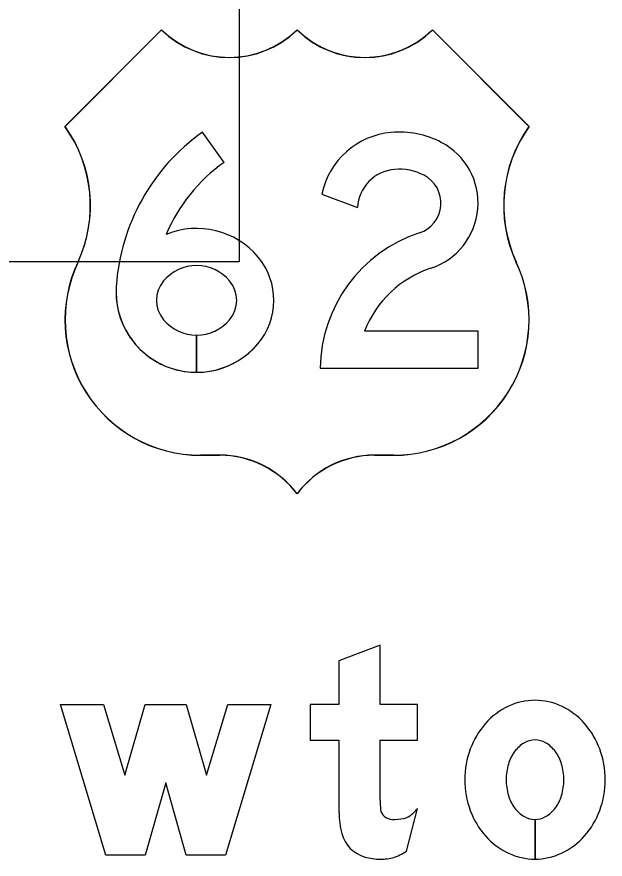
# Model space of a CAD drawing. Extents: x 2149961 to 2150220, y 145114 to 145240.
# Drawn here: x 2150203.79 to 2150207.59, y 145138.46 to 145143.91 of the extents above; entities that cross this region are included whole.
import ezdxf

# ---------------------------------------------------------------- set-up
doc = ezdxf.new("R2010")
doc.units = 0
for name, color, linetype in [('GSBWFILL', 7, 'Continuous'), ('GSCOLORFILL', 7, 'Continuous'), ('GSOUTLINE', 7, 'Continuous'), ('TEXT', 7, 'Continuous')]:
    doc.layers.add(name, color=color, linetype=linetype)

msp = doc.modelspace()

# ---------------------------------------------------------------- linework, layer by layer
at = {"layer": 'GSBWFILL'}
for p, q in [((2150205.1257, 145142.9682), (2150204.9865, 145143.1637)), ((2150205.758, 145142.7624), (2150205.9881, 145142.6761)), ((2150206.7677, 145141.8774), (2150206.0341, 145141.8774)), ((2150204.9483, 145141.6112), (2150204.9483, 145141.8512)), ((2150204.9484, 145141.8512), (2150204.9484, 145141.6112)), ((2150204.9484, 145141.8512), (2150204.9484, 145141.8512)), ((2150206.3051, 145138.5164), (2150206.3753, 145138.7924)), ((2150207.1353, 145138.7216), (2150207.1353, 145138.4649)), ((2150207.1354, 145138.4649), (2150207.1354, 145138.7216))]:
    msp.add_line(p, q, dxfattribs=at)
for points in [[(2150204.7226, 145143.8249), (2150204.0976, 145143.1999)], [(2150207.0976, 145143.1999), (2150206.4726, 145143.8249)], [(2150205.7477, 145141.6374), (2150206.7677, 145141.6374), (2150206.7677, 145141.8774)], [(2150204.9726, 145141.0749), (2150205.0976, 145141.0749)], [(2150206.0976, 145141.0749), (2150206.2226, 145141.0749)], [(2150206.1353, 145138.8449), (2150206.1353, 145139.2349), (2150206.3753, 145139.2349), (2150206.3753, 145139.4649), (2150206.1353, 145139.4649), (2150206.1353, 145139.8483), (2150205.8686, 145139.7471), (2150205.8686, 145139.4649), (2150205.682, 145139.4649), (2150205.682, 145139.2349), (2150205.8686, 145139.2349), (2150205.8686, 145138.7644)]]:
    msp.add_lwpolyline(points, dxfattribs=at)
msp.add_lwpolyline([(2150205.4286, 145139.4649), (2150205.1353, 145138.4916), (2150204.882, 145138.4916), (2150204.7487, 145138.9583), (2150204.6153, 145138.4916), (2150204.362, 145138.4916), (2150204.0687, 145139.4649), (2150204.3472, 145139.4649), (2150204.4852, 145139.0069), (2150204.6161, 145139.4649), (2150204.8812, 145139.4649), (2150205.0121, 145139.0069), (2150205.1501, 145139.4649)], close=True, dxfattribs=at)
for centre, radius, start, end in [((2150205.1601, 145144.2713), 0.625, 225.573, 314.427), ((2150206.0351, 145144.2713), 0.625, 225.573, 270), ((2150206.0351, 145144.2713), 0.625, 270.0045, 314.427), ((2150203.3868, 145142.6897), 0.875, 335.3578, 35.6653), ((2150207.8085, 145142.6897), 0.875, 144.3347, 204.6422), ((2150204.9726, 145141.9499), 0.875, 154.6231, 270), ((2150206.2226, 145141.9499), 0.875, 270, 25.3769), ((2150205.0976, 145140.4499), 0.625, 36.8699, 90), ((2150206.0976, 145140.4499), 0.625, 90, 143.1301), ((2150207.1353, 145139.0898), 0.4018, 90, 115.1283), ((2150207.1353, 145139.0898), 0.4018, 64.8717, 90), ((2150207.1606, 145139.0358), 0.4615, 115.1283, 138.5517), ((2150207.11, 145139.0358), 0.4615, 41.4483, 64.8717), ((2150207.2001, 145139.0009), 0.5141, 138.5517, 159.9075), ((2150207.0705, 145139.0009), 0.5141, 20.0925, 41.4483), ((2150207.1679, 145139.0401), 0.2035, 119.6634, 143.9726), ((2150207.1353, 145139.0973), 0.1377, 90, 119.6634), ((2150207.1353, 145139.0973), 0.1377, 60.3366, 90), ((2150207.1027, 145139.0401), 0.2035, 36.0274, 60.3366), ((2150207.262, 145138.9783), 0.5801, 159.9075, 180), ((2150207.2193, 145139.0027), 0.267, 143.9726, 163.2353), ((2150207.0513, 145139.0027), 0.267, 16.7647, 36.0274), ((2150207.0086, 145138.9783), 0.5801, 0, 20.0925), ((2150207.3004, 145138.9783), 0.3517, 163.2353, 180), ((2150206.9703, 145138.9783), 0.3517, 0, 16.7647), ((2150207.262, 145138.9783), 0.5801, 180, 200.0925), ((2150207.3004, 145138.9783), 0.3517, 180, 196.7647), ((2150206.9703, 145138.9783), 0.3517, 343.2353, 0), ((2150207.0086, 145138.9783), 0.5801, 339.9075, 0), ((2150207.2193, 145138.9539), 0.267, 196.7647, 216.0274), ((2150207.0513, 145138.9539), 0.267, 323.9726, 343.2353), ((2150207.2001, 145138.9556), 0.5141, 200.0925, 221.4483), ((2150207.1679, 145138.9165), 0.2035, 216.0274, 240.3366), ((2150207.1027, 145138.9165), 0.2035, 299.6634, 323.9726), ((2150207.0705, 145138.9556), 0.5141, 318.5517, 339.9075), ((2150207.1353, 145138.8593), 0.1377, 240.3366, 270), ((2150207.1353, 145138.8593), 0.1377, 270.0277, 299.6634), ((2150207.1606, 145138.9208), 0.4615, 221.4483, 244.8717), ((2150207.11, 145138.9208), 0.4615, 295.1283, 318.5517), ((2150207.1353, 145138.8668), 0.4018, 244.8717, 270), ((2150207.1353, 145138.8668), 0.4018, 270.0095, 295.1283)]:
    msp.add_arc(centre, radius, start, end, dxfattribs=at)
for centre, major_axis, ratio, start_param, end_param in [((2150206.2577, 145142.5749), (0, 0.5887), 0.999999, 5.803457, 6.370252), ((2150205.7608, 145142.0762), (0, 1.335), 0.999999, 0.618745, 1.503087), ((2150206.2502, 145142.6608), (0, 0.5025), 0.999999, 0.087066, 1.367251), ((2150206.3252, 145142.7047), (0, 0.4425), 0.999999, 3.458123, 5.803457), ((2150205.7608, 145142.0762), (0, 1.095), 0.999999, 0.618745, 1.170681), ((2150206.2502, 145142.6608), (0, 0.2625), 0.999999, 0.087066, 1.512721), ((2150206.2577, 145142.5749), (0, 0.3487), 0.999999, 5.803457, 6.370252), ((2150206.3252, 145142.7047), (0, 0.2025), 0.999999, 3.458109, 5.803457), ((2150204.9484, 145142.0223), (0, 0.5189), 0.999999, 5.410135, 6.670669), ((2150206.6777, 145141.6283), (0, 0.9301), 0.999999, 0.316557, 1.561011), ((2150205.0127, 145142.0762), (0, 0.435), 0.999999, 4.007952, 5.410135), ((2150204.9484, 145142.0223), (0, 0.2789), 0.999999, 5.410135, 7.156235), ((2150206.6777, 145141.6283), (0, 0.6901), 0.999999, 0.316562, 1.201505), ((2150204.884, 145142.0762), (0, 0.195), 0.999999, 0.87305, 2.268543), ((2150205.0127, 145142.0762), (0, 0.195), 0.999999, 4.014643, 5.410135), ((2150204.9478, 145142.1313), (0, 0.5201), 0.999999, 1.503087, 3.14268), ((2150204.9484, 145142.1301), (0, 0.2789), 0.999999, 2.268543, 3.141593), ((2150204.9484, 145142.1301), (0, 0.2789), 0.999999, 3.141862, 4.014643), ((2150204.9478, 145142.1313), (0, 0.5201), 0.999999, 3.142824, 4.007952), ((2150207.8046, 145138.8449), (0, 1.6693), 0.99999, 1.570796, 1.606005), ((2150206.3861, 145138.7644), (0, 0.5174), 0.99999, 1.570796, 1.830698), ((2150206.2119, 145138.7992), (0, 0.0767), 0.99999, 1.74085, 2.407828), ((2150206.1998, 145138.9233), (0, 0.2189), 0.99999, 3.756278, 4.071638), ((2150206.2143, 145138.8018), (0, 0.0803), 0.99999, 2.407828, 3.141593), ((2150206.2143, 145139.1427), (0, 0.4211), 0.99999, 3.141593, 3.310762), ((2150206.2684, 145138.8261), (0, 0.1), 0.99999, 3.310762, 3.756278), ((2150206.0954, 145138.6871), (0, 0.2167), 0.99999, 1.830698, 2.869526), ((2150206.1267, 145138.7787), (0, 0.3172), 0.99999, 3.427755, 3.738844), ((2150206.1353, 145138.8301), (0, 0.3651), 0.99999, 2.869526, 3.141593), ((2150206.1353, 145138.9908), (0, 0.5258), 0.99999, 3.141593, 3.205734), ((2150206.1551, 145138.6823), (0, 0.2167), 0.99999, 3.205734, 3.427755)]:
    msp.add_ellipse(centre, major_axis=major_axis, ratio=ratio, start_param=start_param, end_param=end_param, dxfattribs=at)
at = {"layer": 'GSCOLORFILL'}
for p, q in [((2150205.1257, 145142.9682), (2150204.9865, 145143.1637)), ((2150205.758, 145142.7624), (2150205.9881, 145142.6761)), ((2150206.7677, 145141.8774), (2150206.0341, 145141.8774)), ((2150204.9483, 145141.6112), (2150204.9483, 145141.8512)), ((2150204.9484, 145141.8512), (2150204.9484, 145141.6112)), ((2150204.9484, 145141.8512), (2150204.9484, 145141.8512)), ((2150206.3051, 145138.5164), (2150206.3753, 145138.7924)), ((2150207.1353, 145138.7216), (2150207.1353, 145138.4649)), ((2150207.1354, 145138.4649), (2150207.1354, 145138.7216))]:
    msp.add_line(p, q, dxfattribs=at)
for points in [[(2150204.7226, 145143.8249), (2150204.0976, 145143.1999)], [(2150204.0976, 145143.1999), (2150204.7226, 145143.8249)], [(2150204.7226, 145143.8235), (2150204.0989, 145143.1998)], [(2150207.0976, 145143.1999), (2150206.4726, 145143.8249)], [(2150206.4726, 145143.8249), (2150207.0976, 145143.1999)], [(2150207.0963, 145143.1998), (2150206.4726, 145143.8235)], [(2150205.7477, 145141.6374), (2150206.7677, 145141.6374), (2150206.7677, 145141.8774)], [(2150204.9726, 145141.0759), (2150205.0976, 145141.0759)], [(2150204.9726, 145141.0749), (2150205.0976, 145141.0749)], [(2150205.0976, 145141.0749), (2150204.9726, 145141.0749)], [(2150206.0976, 145141.0759), (2150206.2226, 145141.0759)], [(2150206.0976, 145141.0749), (2150206.2226, 145141.0749)], [(2150206.2226, 145141.0749), (2150206.0976, 145141.0749)], [(2150205.5976, 145140.8266), (2150205.5976, 145140.8249)], [(2150205.5977, 145140.825), (2150205.5977, 145140.8266)], [(2150206.1353, 145138.8449), (2150206.1353, 145139.2349), (2150206.3753, 145139.2349), (2150206.3753, 145139.4649), (2150206.1353, 145139.4649), (2150206.1353, 145139.8483), (2150205.8686, 145139.7471), (2150205.8686, 145139.4649), (2150205.682, 145139.4649), (2150205.682, 145139.2349), (2150205.8686, 145139.2349), (2150205.8686, 145138.7644)]]:
    msp.add_lwpolyline(points, dxfattribs=at)
msp.add_lwpolyline([(2150205.4286, 145139.4649), (2150205.1353, 145138.4916), (2150204.882, 145138.4916), (2150204.7487, 145138.9583), (2150204.6153, 145138.4916), (2150204.362, 145138.4916), (2150204.0687, 145139.4649), (2150204.3472, 145139.4649), (2150204.4852, 145139.0069), (2150204.6161, 145139.4649), (2150204.8812, 145139.4649), (2150205.0121, 145139.0069), (2150205.1501, 145139.4649)], close=True, dxfattribs=at)
for centre, radius, start, end in [((2150205.1601, 145144.2713), 0.625, 225.573, 314.427), ((2150205.1601, 145144.2713), 0.625, 225.573, 314.427), ((2150205.1601, 145144.2713), 0.626, 225.6625, 314.3385), ((2150206.0351, 145144.2713), 0.625, 225.573, 314.427), ((2150206.0351, 145144.2713), 0.625, 225.573, 314.427), ((2150206.0351, 145144.2713), 0.626, 225.6615, 314.3375), ((2150203.3868, 145142.6897), 0.875, 335.3578, 35.6653), ((2150203.3868, 145142.6897), 0.875, 335.3578, 35.6653), ((2150203.3868, 145142.6897), 0.876, 335.3574, 35.6104), ((2150207.8085, 145142.6897), 0.876, 144.3896, 204.6426), ((2150207.8085, 145142.6897), 0.875, 144.3347, 204.6422), ((2150207.8085, 145142.6897), 0.875, 144.3347, 204.6422), ((2150204.9726, 145141.9499), 0.875, 154.6231, 270), ((2150204.9726, 145141.9499), 0.875, 154.6231, 270), ((2150204.9726, 145141.9499), 0.874, 154.6227, 270), ((2150206.2226, 145141.9499), 0.875, 270, 25.3769), ((2150206.2226, 145141.9499), 0.875, 270, 25.3769), ((2150206.2226, 145141.9499), 0.874, 270, 25.3773), ((2150205.0976, 145140.4499), 0.626, 36.9902, 90), ((2150205.0976, 145140.4499), 0.625, 36.8699, 90), ((2150205.0976, 145140.4499), 0.625, 36.8699, 90), ((2150206.0976, 145140.4499), 0.625, 90, 143.1301), ((2150206.0976, 145140.4499), 0.626, 90, 143.0022), ((2150206.0976, 145140.4499), 0.625, 90, 143.1225), ((2150207.1353, 145139.0898), 0.4018, 90, 115.1283), ((2150207.1353, 145139.0898), 0.4018, 64.8717, 90), ((2150207.1606, 145139.0358), 0.4615, 115.1283, 138.5517), ((2150207.11, 145139.0358), 0.4615, 41.4483, 64.8717), ((2150207.2001, 145139.0009), 0.5141, 138.5517, 159.9075), ((2150207.0705, 145139.0009), 0.5141, 20.0925, 41.4483), ((2150207.1679, 145139.0401), 0.2035, 119.6634, 143.9726), ((2150207.1353, 145139.0973), 0.1377, 90, 119.6634), ((2150207.1353, 145139.0973), 0.1377, 60.3366, 90), ((2150207.1027, 145139.0401), 0.2035, 36.0274, 60.3366), ((2150207.262, 145138.9783), 0.5801, 159.9075, 180), ((2150207.2193, 145139.0027), 0.267, 143.9726, 163.2353), ((2150207.0513, 145139.0027), 0.267, 16.7647, 36.0274), ((2150207.0086, 145138.9783), 0.5801, 0, 20.0925), ((2150207.3004, 145138.9783), 0.3517, 163.2353, 180), ((2150206.9703, 145138.9783), 0.3517, 0, 16.7647), ((2150207.262, 145138.9783), 0.5801, 180, 200.0925), ((2150207.3004, 145138.9783), 0.3517, 180, 196.7647), ((2150206.9703, 145138.9783), 0.3517, 343.2353, 0), ((2150207.0086, 145138.9783), 0.5801, 339.9075, 0), ((2150207.2193, 145138.9539), 0.267, 196.7647, 216.0274), ((2150207.0513, 145138.9539), 0.267, 323.9726, 343.2353), ((2150207.2001, 145138.9556), 0.5141, 200.0925, 221.4483), ((2150207.1679, 145138.9165), 0.2035, 216.0274, 240.3366), ((2150207.1027, 145138.9165), 0.2035, 299.6634, 323.9726), ((2150207.0705, 145138.9556), 0.5141, 318.5517, 339.9075), ((2150207.1353, 145138.8593), 0.1377, 240.3366, 270), ((2150207.1353, 145138.8593), 0.1377, 270.0277, 299.6634), ((2150207.1606, 145138.9208), 0.4615, 221.4483, 244.8717), ((2150207.11, 145138.9208), 0.4615, 295.1283, 318.5517), ((2150207.1353, 145138.8668), 0.4018, 244.8717, 270), ((2150207.1353, 145138.8668), 0.4018, 270.0095, 295.1283)]:
    msp.add_arc(centre, radius, start, end, dxfattribs=at)
for centre, major_axis, ratio, start_param, end_param in [((2150206.2577, 145142.5749), (0, 0.5887), 0.999999, 5.803457, 6.370252), ((2150205.7608, 145142.0762), (0, 1.335), 0.999999, 0.618745, 1.503087), ((2150206.2502, 145142.6608), (0, 0.5025), 0.999999, 0.087066, 1.367251), ((2150206.3252, 145142.7047), (0, 0.4425), 0.999999, 3.458123, 5.803457), ((2150205.7608, 145142.0762), (0, 1.095), 0.999999, 0.618745, 1.170681), ((2150206.2502, 145142.6608), (0, 0.2625), 0.999999, 0.087066, 1.512721), ((2150206.2577, 145142.5749), (0, 0.3487), 0.999999, 5.803457, 6.370252), ((2150206.3252, 145142.7047), (0, 0.2025), 0.999999, 3.458109, 5.803457), ((2150204.9484, 145142.0223), (0, 0.5189), 0.999999, 5.410135, 6.670669), ((2150206.6777, 145141.6283), (0, 0.9301), 0.999999, 0.316557, 1.561011), ((2150205.0127, 145142.0762), (0, 0.435), 0.999999, 4.007952, 5.410135), ((2150204.9484, 145142.0223), (0, 0.2789), 0.999999, 5.410135, 7.156235), ((2150206.6777, 145141.6283), (0, 0.6901), 0.999999, 0.316562, 1.201505), ((2150204.884, 145142.0762), (0, 0.195), 0.999999, 0.87305, 2.268543), ((2150205.0127, 145142.0762), (0, 0.195), 0.999999, 4.014643, 5.410135), ((2150204.9478, 145142.1313), (0, 0.5201), 0.999999, 1.503087, 3.14268), ((2150204.9484, 145142.1301), (0, 0.2789), 0.999999, 2.268543, 3.141593), ((2150204.9484, 145142.1301), (0, 0.2789), 0.999999, 3.141862, 4.014643), ((2150204.9478, 145142.1313), (0, 0.5201), 0.999999, 3.142824, 4.007952), ((2150207.8046, 145138.8449), (0, 1.6693), 0.99999, 1.570796, 1.606005), ((2150206.3861, 145138.7644), (0, 0.5174), 0.99999, 1.570796, 1.830698), ((2150206.2119, 145138.7992), (0, 0.0767), 0.99999, 1.74085, 2.407828), ((2150206.1998, 145138.9233), (0, 0.2189), 0.99999, 3.756278, 4.071638), ((2150206.2143, 145138.8018), (0, 0.0803), 0.99999, 2.407828, 3.141593), ((2150206.2143, 145139.1427), (0, 0.4211), 0.99999, 3.141593, 3.310762), ((2150206.2684, 145138.8261), (0, 0.1), 0.99999, 3.310762, 3.756278), ((2150206.0954, 145138.6871), (0, 0.2167), 0.99999, 1.830698, 2.869526), ((2150206.1267, 145138.7787), (0, 0.3172), 0.99999, 3.427755, 3.738844), ((2150206.1353, 145138.8301), (0, 0.3651), 0.99999, 2.869526, 3.141593), ((2150206.1353, 145138.9908), (0, 0.5258), 0.99999, 3.141593, 3.205734), ((2150206.1551, 145138.6823), (0, 0.2167), 0.99999, 3.205734, 3.427755)]:
    msp.add_ellipse(centre, major_axis=major_axis, ratio=ratio, start_param=start_param, end_param=end_param, dxfattribs=at)
at = {"layer": 'GSOUTLINE'}
for p, q in [((2150205.1257, 145142.9682), (2150204.9865, 145143.1637)), ((2150205.758, 145142.7624), (2150205.9881, 145142.6761)), ((2150206.7677, 145141.8774), (2150206.0341, 145141.8774)), ((2150206.3051, 145138.5164), (2150206.3753, 145138.7924))]:
    msp.add_line(p, q, dxfattribs=at)
for points in [[(2150204.7226, 145143.8249), (2150204.0976, 145143.1999)], [(2150207.0976, 145143.1999), (2150206.4726, 145143.8249)], [(2150205.7477, 145141.6374), (2150206.7677, 145141.6374), (2150206.7677, 145141.8774)], [(2150204.9726, 145141.0749), (2150205.0976, 145141.0749)], [(2150206.0976, 145141.0749), (2150206.2226, 145141.0749)], [(2150206.1353, 145138.8449), (2150206.1353, 145139.2349), (2150206.3753, 145139.2349), (2150206.3753, 145139.4649), (2150206.1353, 145139.4649), (2150206.1353, 145139.8483), (2150205.8686, 145139.7471), (2150205.8686, 145139.4649), (2150205.682, 145139.4649), (2150205.682, 145139.2349), (2150205.8686, 145139.2349), (2150205.8686, 145138.7644)]]:
    msp.add_lwpolyline(points, dxfattribs=at)
msp.add_lwpolyline([(2150205.4286, 145139.4649), (2150205.1353, 145138.4916), (2150204.882, 145138.4916), (2150204.7487, 145138.9583), (2150204.6153, 145138.4916), (2150204.362, 145138.4916), (2150204.0687, 145139.4649), (2150204.3472, 145139.4649), (2150204.4852, 145139.0069), (2150204.6161, 145139.4649), (2150204.8812, 145139.4649), (2150205.0121, 145139.0069), (2150205.1501, 145139.4649)], close=True, dxfattribs=at)
for centre, radius, start, end in [((2150205.1601, 145144.2713), 0.625, 225.573, 314.427), ((2150206.0351, 145144.2713), 0.625, 225.573, 314.427), ((2150203.3868, 145142.6897), 0.875, 335.3578, 35.6653), ((2150207.8085, 145142.6897), 0.875, 144.3347, 204.6422), ((2150204.9726, 145141.9499), 0.875, 154.6231, 270), ((2150206.2226, 145141.9499), 0.875, 270, 25.3769), ((2150205.0976, 145140.4499), 0.625, 36.8699, 90), ((2150206.0976, 145140.4499), 0.625, 90, 143.1301), ((2150207.1353, 145139.0898), 0.4018, 90, 115.1283), ((2150207.1353, 145139.0898), 0.4018, 64.8717, 90), ((2150207.1606, 145139.0358), 0.4615, 115.1283, 138.5517), ((2150207.11, 145139.0358), 0.4615, 41.4483, 64.8717), ((2150207.2001, 145139.0009), 0.5141, 138.5517, 159.9075), ((2150207.0705, 145139.0009), 0.5141, 20.0925, 41.4483), ((2150207.1679, 145139.0401), 0.2035, 119.6634, 143.9726), ((2150207.1353, 145139.0973), 0.1377, 90, 119.6634), ((2150207.1353, 145139.0973), 0.1377, 60.3366, 90), ((2150207.1027, 145139.0401), 0.2035, 36.0274, 60.3366), ((2150207.262, 145138.9783), 0.5801, 159.9075, 180), ((2150207.2193, 145139.0027), 0.267, 143.9726, 163.2353), ((2150207.0513, 145139.0027), 0.267, 16.7647, 36.0274), ((2150207.0086, 145138.9783), 0.5801, 0, 20.0925), ((2150207.3004, 145138.9783), 0.3517, 163.2353, 180), ((2150206.9703, 145138.9783), 0.3517, 0, 16.7647), ((2150207.262, 145138.9783), 0.5801, 180, 200.0925), ((2150207.3004, 145138.9783), 0.3517, 180, 196.7647), ((2150206.9703, 145138.9783), 0.3517, 343.2353, 0), ((2150207.0086, 145138.9783), 0.5801, 339.9075, 0), ((2150207.2193, 145138.9539), 0.267, 196.7647, 216.0274), ((2150207.0513, 145138.9539), 0.267, 323.9726, 343.2353), ((2150207.2001, 145138.9556), 0.5141, 200.0925, 221.4483), ((2150207.1679, 145138.9165), 0.2035, 216.0274, 240.3366), ((2150207.1027, 145138.9165), 0.2035, 299.6634, 323.9726), ((2150207.0705, 145138.9556), 0.5141, 318.5517, 339.9075), ((2150207.1353, 145138.8593), 0.1377, 240.3366, 270), ((2150207.1353, 145138.8593), 0.1377, 270, 299.6634), ((2150207.1606, 145138.9208), 0.4615, 221.4483, 244.8717), ((2150207.11, 145138.9208), 0.4615, 295.1283, 318.5517), ((2150207.1353, 145138.8668), 0.4018, 244.8717, 270), ((2150207.1353, 145138.8668), 0.4018, 270, 295.1283)]:
    msp.add_arc(centre, radius, start, end, dxfattribs=at)
for centre, major_axis, ratio, start_param, end_param in [((2150206.2577, 145142.5749), (0, 0.5887), 0.999999, 5.803457, 6.370252), ((2150205.7608, 145142.0762), (0, 1.335), 0.999999, 0.618745, 1.503087), ((2150206.2502, 145142.6608), (0, 0.5025), 0.999999, 0.087066, 1.367251), ((2150206.3252, 145142.7047), (0, 0.4425), 0.999999, 3.458123, 5.803457), ((2150205.7608, 145142.0762), (0, 1.095), 0.999999, 0.618745, 1.170681), ((2150206.2502, 145142.6608), (0, 0.2625), 0.999999, 0.087066, 1.512721), ((2150206.2577, 145142.5749), (0, 0.3487), 0.999999, 5.803457, 6.370252), ((2150206.3252, 145142.7047), (0, 0.2025), 0.999999, 3.458109, 5.803457), ((2150204.9484, 145142.0223), (0, 0.5189), 0.999999, 5.410135, 6.670669), ((2150206.6777, 145141.6283), (0, 0.9301), 0.999999, 0.316557, 1.561011), ((2150205.0127, 145142.0762), (0, 0.435), 0.999999, 4.007952, 5.410135), ((2150204.9484, 145142.0223), (0, 0.2789), 0.999999, 5.410135, 7.156235), ((2150206.6777, 145141.6283), (0, 0.6901), 0.999999, 0.316562, 1.201505), ((2150204.884, 145142.0762), (0, 0.195), 0.999999, 0.87305, 2.268543), ((2150205.0127, 145142.0762), (0, 0.195), 0.999999, 4.014643, 5.410135), ((2150204.9478, 145142.1313), (0, 0.5201), 0.999999, 1.503087, 4.007952), ((2150204.9484, 145142.1301), (0, 0.2789), 0.999999, 2.268543, 4.014643), ((2150207.8046, 145138.8449), (0, 1.6693), 0.99999, 1.570796, 1.606005), ((2150206.3861, 145138.7644), (0, 0.5174), 0.99999, 1.570796, 1.830698), ((2150206.2119, 145138.7992), (0, 0.0767), 0.99999, 1.74085, 2.407828), ((2150206.1998, 145138.9233), (0, 0.2189), 0.99999, 3.756278, 4.071638), ((2150206.2143, 145138.8018), (0, 0.0803), 0.99999, 2.407828, 3.141593), ((2150206.2143, 145139.1427), (0, 0.4211), 0.99999, 3.141593, 3.310762), ((2150206.2684, 145138.8261), (0, 0.1), 0.99999, 3.310762, 3.756278), ((2150206.0954, 145138.6871), (0, 0.2167), 0.99999, 1.830698, 2.869526), ((2150206.1267, 145138.7787), (0, 0.3172), 0.99999, 3.427755, 3.738844), ((2150206.1353, 145138.8301), (0, 0.3651), 0.99999, 2.869526, 3.141593), ((2150206.1353, 145138.9908), (0, 0.5258), 0.99999, 3.141593, 3.205734), ((2150206.1551, 145138.6823), (0, 0.2167), 0.99999, 3.205734, 3.427755)]:
    msp.add_ellipse(centre, major_axis=major_axis, ratio=ratio, start_param=start_param, end_param=end_param, dxfattribs=at)
at = {"layer": 'TEXT'}
for p, q in [((2150205.2227, 145146.6499), (2150205.2227, 145142.3249)), ((2150205.2227, 145142.3249), (2150198.6399, 145142.3249))]:
    msp.add_line(p, q, dxfattribs=at)

doc.saveas('drawing.dxf')
